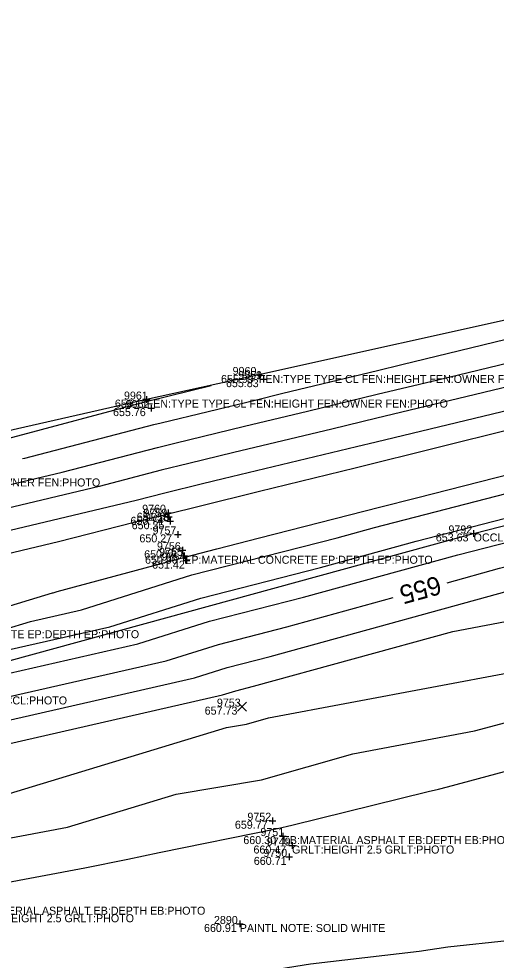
# Model space of a CAD drawing. Extents: x 2129350 to 2137777, y 657588 to 659885.
# Drawn here: x 2134089.9 to 2134161.5, y 659044.8 to 659185.9 of the extents above; entities that cross this region are included whole.
import ezdxf

# ---------------------------------------------------------------- set-up
doc = ezdxf.new("R2010")
doc.units = 0
for name, color, linetype in [('DT_X_Contour_Major', 7, 'Continuous'), ('DT_X_Contour_Minor', 7, 'Continuous'), ('DT_X_TIN_Hull', 7, 'Continuous'), ('SV_X_Occupation_Line', 7, 'Continuous'), ('SV_X_Random_Point', 7, 'Continuous'), ('SV_X_Shot_Marker', 7, 'Continuous'), ('SV_X_Text_Comment', 7, 'Continuous'), ('SV_X_Text_Elevation', 7, 'Continuous'), ('SV_X_Text_Name', 7, 'Continuous')]:
    doc.layers.add(name, color=color, linetype=linetype)

msp = doc.modelspace()

# ---------------------------------------------------------------- linework, layer by layer
at = {"layer": 'DT_X_Contour_Major'}
for points in [[(2134090.41, 659120), (2134090.8, 659120.09), (2134110.11, 659125.11), (2134111.21, 659125.37), (2134125.33, 659128.79), (2134129.5, 659129.8), (2134143.7, 659133.23), (2134147.32, 659134.1), (2134168.13, 659139.15), (2134168.2, 659139.17), (2134170.82, 659139.88), (2134187.54, 659143.78)], [(2134154.12, 659101.39), (2134162, 659103.56), (2134169.48, 659105.48), (2134171.25, 659105.93), (2134178.46, 659107.72), (2134185.28, 659109.42), (2134250.89, 659126.62)], [(2134050.75, 659070.95), (2134055.06, 659071.25), (2134068.97, 659079.31), (2134074.18, 659080.51), (2134081.61, 659082.77), (2134111.98, 659089.69), (2134119.81, 659092.15), (2134130.1, 659094.79), (2134146.02, 659099.17)], [(2134086.41, 659056.15), (2134099.8, 659058.67), (2134106.21, 659059.95), (2134110.95, 659060.93), (2134128.7, 659064.54), (2134130.83, 659065.04), (2134151.28, 659070.08), (2134152.82, 659070.44), (2134154.17, 659070.79), (2134176.7, 659076.83), (2134178.86, 659076.97), (2134180.37, 659077.35), (2134180.73, 659077.11), (2134183.83, 659077.79)]]:
    msp.add_lwpolyline(points, dxfattribs=at)
at = {"layer": 'DT_X_Contour_Minor'}
for points in [[(2133976.67, 659092.85), (2133977.52, 659091.48), (2133980.57, 659092.25), (2133984.24, 659093.18), (2133999.56, 659094.45), (2134002.29, 659094.68), (2134006.54, 659095.72), (2134017.45, 659098.45), (2134030.92, 659101.73), (2134037.91, 659103.5), (2134051.84, 659106.9), (2134062.05, 659109.48), (2134064.2, 659110.03), (2134079.05, 659113.86), (2134086.41, 659115.61), (2134096.36, 659117.97), (2134110.67, 659121.69), (2134113.28, 659122.32), (2134123.74, 659124.85), (2134133.18, 659127.12), (2134143.64, 659129.65), (2134152.76, 659131.84), (2134168.03, 659135.54)], [(2134167.92, 659131.93), (2134158.21, 659129.58), (2134143.58, 659126.06), (2134136.85, 659124.44), (2134122.14, 659120.9), (2134115.36, 659119.26), (2134111.23, 659118.27), (2134101.92, 659115.84), (2134086.96, 659112.3), (2134075.91, 659109.68), (2134065.67, 659107.03), (2134064.18, 659106.65), (2134049.53, 659102.95), (2134040.06, 659100.64), (2134030.15, 659098.13), (2134021.07, 659095.92), (2134005.79, 659092.09), (2134002.95, 659091.39), (2134001.11, 659091.24), (2133990.85, 659090.39), (2133980.38, 659087.75), (2133978.35, 659087.23), (2133975.26, 659092.2)], [(2133993.65, 659100.64), (2133996.45, 659100.88), (2134000.99, 659101.26), (2134008.04, 659102.97), (2134010.21, 659103.52), (2134032.47, 659108.94), (2134033.63, 659109.24), (2134056.45, 659114.8), (2134057.78, 659115.13), (2134061.27, 659116.03), (2134084.36, 659121.98), (2134084.56, 659122.06), (2134088.21, 659123.01), (2134109.18, 659128.6), (2134118.74, 659130.99)], [(2134163.65, 659127.32), (2134143.51, 659122.48), (2134140.53, 659121.75), (2134120.55, 659116.95), (2134117.44, 659116.2), (2134111.79, 659114.84), (2134107.48, 659113.72), (2134087.52, 659108.99), (2134072.77, 659105.49), (2134067.13, 659104.04), (2134066.31, 659103.83), (2134047.22, 659099), (2134042.2, 659097.77), (2134029.37, 659094.53), (2134024.69, 659093.38), (2134005.04, 659088.46), (2134003.6, 659088.11), (2134002.67, 659088.03), (2133997.46, 659087.59), (2133980.19, 659083.24), (2133979.17, 659082.98), (2133973.85, 659091.55)], [(2134163.65, 659124.36), (2134152.8, 659121.69), (2134140.32, 659118.59), (2134125.96, 659115.07), (2134116.92, 659112.83), (2134112.3, 659111.7), (2134107.16, 659110.42), (2134095.82, 659107.51), (2134088.08, 659105.68)], [(2134071.06, 659092.65), (2134094.95, 659099.88), (2134095.05, 659099.9), (2134095.65, 659100.09), (2134114.78, 659105.24), (2134119.57, 659106.46), (2134125.98, 659108.12), (2134144.01, 659112.72), (2134149.54, 659114.15), (2134168.53, 659118.99)], [(2134071.84, 659089.61), (2134091.61, 659095.6), (2134099.28, 659097.35), (2134115.85, 659102.57), (2134137.62, 659108.15), (2134143.24, 659109.7), (2134164.52, 659115.16)], [(2134088.28, 659091.32), (2134103.51, 659094.8), (2134117.17, 659099.1), (2134135.11, 659103.7), (2134149.49, 659107.65), (2134166.17, 659111.93)], [(2134084.94, 659087.04), (2134107.74, 659092.24), (2134118.49, 659095.63), (2134132.6, 659099.25), (2134155.75, 659105.6), (2134167.83, 659108.7)], [(2134078.27, 659078.49), (2134116.21, 659087.13), (2134121.13, 659088.68), (2134127.59, 659090.34), (2134168.25, 659101.51)], [(2134086.1, 659076.75), (2134120.44, 659084.58), (2134122.45, 659085.21), (2134125.08, 659085.88), (2134154.98, 659094.1), (2134169.97, 659096.91)], [(2133985.86, 659043.58), (2134003.38, 659047.31), (2134004.06, 659047.48), (2134004.76, 659047.67), (2134005.47, 659047.88), (2134005.98, 659047.75), (2134024.27, 659053.63), (2134028.41, 659054.63), (2134030.05, 659054.97), (2134031.45, 659055.31), (2134034.82, 659057.36), (2134036.97, 659056.53), (2134041.07, 659057.44), (2134056.26, 659058.48), (2134069.28, 659066.03), (2134077.71, 659067.62), (2134077.93, 659067.66), (2134087.35, 659069.43), (2134121.01, 659079.7), (2134124.05, 659080.21), (2134127.31, 659081.14), (2134164.1, 659088.04)], [(2134007, 659043.77), (2134027.93, 659050.49), (2134029.41, 659050.85), (2134031.29, 659051.24), (2134031.77, 659051.35), (2134035.62, 659053.69), (2134038.08, 659052.75), (2134039.38, 659053.04), (2134056.66, 659054.22), (2134064.01, 659058.48), (2134079.49, 659061.4), (2134079.89, 659061.48), (2134097.2, 659064.73), (2134113.49, 659069.7), (2134126.29, 659071.84), (2134140, 659075.75), (2134158.23, 659079.17), (2134175.35, 659083.76)], [(2134172.96, 659048.73), (2134154.26, 659046.75), (2134149.92, 659046.08), (2134133.63, 659044.21), (2134125.2, 659042.88), (2134111.91, 659041.16), (2134100.47, 659038.99), (2134089.36, 659037.47), (2134075.73, 659034.86), (2134075.45, 659034.82), (2134075.1, 659034.75), (2134065.73, 659033.4), (2134050.45, 659030.34), (2134042.03, 659029.08), (2134025.9, 659025.85), (2134025.83, 659025.84), (2134017.53, 659024.34), (2134001.06, 659021.78), (2133994.55, 659020.6), (2133976.26, 659017.81), (2133976.22, 659017.8), (2133970.99, 659016.3), (2133952.17, 659011.4)]]:
    msp.add_lwpolyline(points, dxfattribs=at)
at = {"layer": 'DT_X_TIN_Hull'}
msp.add_lwpolyline([(2134356.03, 659185.95), (2134303.52, 659173.01), (2134259.23, 659162.31), (2134216.07, 659153.31), (2134168.25, 659141.96), (2134125.88, 659132.55), (2134109.05, 659128.86), (2134056.89, 659117.03), (2133999.59, 659103.37), (2133973.21, 659091.25), (2133972.95, 659091.39), (2133971.1, 659091.46), (2133969.76, 659091.14), (2133967.6, 659091.08), (2133965.7, 659091.19), (2133965.45, 659091.23), (2133933.98, 659084.79), (2133923.28, 659083.03), (2133873.95, 659069.27), (2133819.31, 659054.81), (2133767.48, 659040.46), (2133725.98, 659030.57)], dxfattribs=at)
at = {"layer": 'SV_X_Occupation_Line'}
msp.add_lwpolyline([(2133964.23, 659050.82), (2133988.96, 659052.85), (2134023.9, 659066.14), (2134068.85, 659084.35), (2134158.11, 659108.79), (2134245.54, 659131.15), (2134308.77, 659149.81)], dxfattribs=at)
at = {"layer": 'SV_X_Random_Point'}
for p, q in [((2134122.69, 659082.15), (2134124.03, 659083.49)), ((2134122.69, 659083.49), (2134124.03, 659082.15))]:
    msp.add_line(p, q, dxfattribs=at)
at = {"layer": 'SV_X_Shot_Marker'}
for p, q in [((2134125.38, 659132.55), (2134126.38, 659132.55)), ((2134125.88, 659133.05), (2134125.88, 659132.05)), ((2134125.88, 659132.55), (2134125.88, 659132.55)), ((2134126.09, 659131.92), (2134127.09, 659131.92)), ((2134126.59, 659132.42), (2134126.59, 659131.42)), ((2134126.59, 659131.92), (2134126.59, 659131.92)), ((2134108.55, 659128.86), (2134109.55, 659128.86)), ((2134109.05, 659129.36), (2134109.05, 659128.36)), ((2134109.05, 659128.86), (2134109.05, 659128.86)), ((2134109.21, 659127.58), (2134110.21, 659127.58)), ((2134109.71, 659128.08), (2134109.71, 659127.08)), ((2134109.71, 659127.58), (2134109.71, 659127.58)), ((2134111.77, 659111.89), (2134112.77, 659111.89)), ((2134111.86, 659111.28), (2134112.86, 659111.28)), ((2134112.27, 659112.39), (2134112.27, 659111.39)), ((2134112.27, 659111.89), (2134112.27, 659111.89)), ((2134112.36, 659111.78), (2134112.36, 659110.78)), ((2134112.36, 659111.28), (2134112.36, 659111.28)), ((2134112.09, 659110.62), (2134113.09, 659110.62)), ((2134112.59, 659111.12), (2134112.59, 659110.12)), ((2134112.59, 659110.62), (2134112.59, 659110.62)), ((2134113.21, 659108.65), (2134114.21, 659108.65)), ((2134113.71, 659109.15), (2134113.71, 659108.15)), ((2134113.71, 659108.65), (2134113.71, 659108.65)), ((2134157.61, 659108.79), (2134158.61, 659108.79)), ((2134158.11, 659109.29), (2134158.11, 659108.29)), ((2134158.11, 659108.79), (2134158.11, 659108.79)), ((2134113.94, 659106.26), (2134114.94, 659106.26)), ((2134114.44, 659106.76), (2134114.44, 659105.76)), ((2134114.44, 659106.26), (2134114.44, 659106.26)), ((2134114.69, 659105.93), (2134114.69, 659104.93)), ((2134114.19, 659105.43), (2134115.19, 659105.43)), ((2134114.54, 659104.71), (2134115.54, 659104.71)), ((2134114.69, 659105.43), (2134114.69, 659105.43)), ((2134115.04, 659105.21), (2134115.04, 659104.21)), ((2134115.04, 659104.71), (2134115.04, 659104.71)), ((2134127.93, 659066.21), (2134127.93, 659065.21)), ((2134127.43, 659065.71), (2134128.43, 659065.71)), ((2134127.93, 659065.71), (2134127.93, 659065.71)), ((2134128.96, 659063.41), (2134129.96, 659063.41)), ((2134129.46, 659063.91), (2134129.46, 659062.91)), ((2134129.46, 659063.41), (2134129.46, 659063.41)), ((2134130.36, 659061.98), (2134131.36, 659061.98)), ((2134130.86, 659062.48), (2134130.86, 659061.48)), ((2134130.86, 659061.98), (2134130.86, 659061.98)), ((2134130.45, 659060.79), (2134130.45, 659059.79)), ((2134129.95, 659060.29), (2134130.95, 659060.29)), ((2134130.45, 659060.29), (2134130.45, 659060.29)), ((2134123.02, 659050.73), (2134123.02, 659049.73)), ((2134122.52, 659050.23), (2134123.52, 659050.23)), ((2134123.02, 659050.23), (2134123.02, 659050.23))]:
    msp.add_line(p, q, dxfattribs=at)

# ---------------------------------------------------------------- texts
at = {"layer": 'DT_X_Contour_Major'}
msp.add_text('655', height=2.8, rotation=195.3625, dxfattribs=at).set_placement((2134152.79, 659102.48))
at = {"layer": 'SV_X_Text_Comment'}
for s, p in [('FEN:TYPE TYPE CL FEN:HEIGHT FEN:OWNER FEN:PHOTO', (2134125.88, 659131.35)), ('FEN:TYPE TYPE CL FEN:HEIGHT FEN:OWNER FEN:PHOTO', (2134109.05, 659127.66)), ('FEN:TYPE TYPE CL FEN:HEIGHT FEN:OWNER FEN:PHOTO', (2134056.89, 659115.83)), ('OCCL:TYPE CATTAILS OCCL:PHOTO', (2134158.11, 659107.59)), ('EP:MATERIAL CONCRETE EP:DEPTH EP:PHOTO', (2134114.69, 659104.24)), ('EP:MATERIAL CONCRETE EP:DEPTH EP:PHOTO', (2134070.66, 659093.08)), ('OCCL:TYPE CATTAILS OCCL:PHOTO', (2134068.85, 659083.15)), ('EB:MATERIAL ASPHALT EB:DEPTH EB:PHOTO', (2134129.46, 659062.21)), ('GRLT:HEIGHT 2.5 GRLT:PHOTO', (2134130.86, 659060.79)), ('EB:MATERIAL ASPHALT EB:DEPTH EB:PHOTO', (2134082.28, 659051.62)), ('GRLT:HEIGHT 2.5 GRLT:PHOTO', (2134082.82, 659050.49)), ('PAINTL NOTE: SOLID WHITE', (2134123.02, 659049.03))]:
    msp.add_text(s, height=1.2, dxfattribs=at).set_placement(p)
at = {"layer": 'SV_X_Text_Elevation'}
for s, p in [('655.99', (2134120.21, 659131.35)), ('655.83', (2134120.95, 659130.72)), ('656.11', (2134104.29, 659127.66)), ('655.76', (2134104.01, 659126.38)), ('650.74', (2134106.63, 659110.08)), ('651.18', (2134107.57, 659110.69)), ('650.35', (2134106.81, 659109.42)), ('650.27', (2134107.97, 659107.45)), ('653.63', (2134152.43, 659107.59)), ('650.58', (2134108.68, 659105.06)), ('650.90', (2134108.81, 659104.24)), ('651.42', (2134109.87, 659103.51)), ('657.73', (2134117.76, 659081.62)), ('659.77', (2134122.29, 659064.51)), ('660.30', (2134123.56, 659062.21)), ('660.47', (2134125.08, 659060.79)), ('660.71', (2134125.13, 659059.09)), ('660.91', (2134117.66, 659049.03))]:
    msp.add_text(s, height=1.2, dxfattribs=at).set_placement(p)
at = {"layer": 'SV_X_Text_Name'}
for s, p in [('9960', (2134121.95, 659132.55)), ('9959', (2134122.78, 659131.92)), ('9961', (2134105.65, 659128.86)), ('9962', (2134105.89, 659127.58)), ('9760', (2134108.38, 659111.89)), ('9759', (2134108.58, 659111.28)), ('9758', (2134108.81, 659110.62)), ('9757', (2134109.94, 659108.65)), ('9792', (2134154.33, 659108.79)), ('9756', (2134110.6, 659106.26)), ('9755', (2134110.92, 659105.43)), ('9754', (2134111.28, 659104.71)), ('9753', (2134119.59, 659082.82)), ('9752', (2134124.17, 659065.71)), ('9751', (2134126.12, 659063.41)), ('9749', (2134127.08, 659061.98)), ('9750', (2134126.57, 659060.29)), ('2890', (2134119.15, 659050.23))]:
    msp.add_text(s, height=1.2, dxfattribs=at).set_placement(p)

doc.saveas('drawing.dxf')
